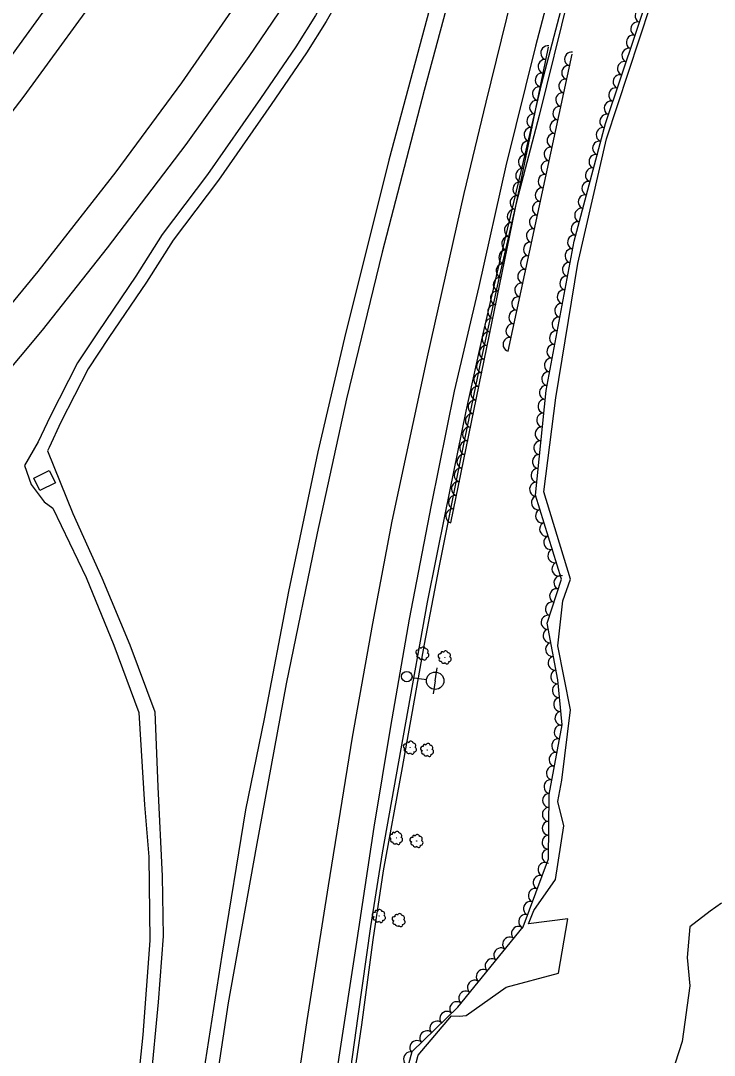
# Model space of a CAD drawing. Extents: x 1722896 to 1754269, y 648279 to 666297.
# Drawn here: x 1725742.2 to 1725941.8, y 664887.9 to 665185.5 of the extents above; entities that cross this region are included whole.
import ezdxf

# ---------------------------------------------------------------- set-up
doc = ezdxf.new("R2010")
doc.units = 0
for name, color, linetype in [('DESIGN - CENTERLINE - Proposed', 7, 'Continuous'), ('DESIGN - SCRATCH - User 1', 7, 'Continuous'), ('SURVEY - CENTERLINE - Preliminary', 7, 'Continuous'), ('SURVEY - CENTERLINE - Preliminary Text', 7, 'Continuous'), ('SURVEY - DRAINAGE - Natural Features', 7, 'Continuous'), ('SURVEY - DTM - Breaklines', 7, 'Continuous'), ('SURVEY - VEGETATION - Features with Text', 7, 'Continuous')]:
    doc.layers.add(name, color=color, linetype=linetype)

msp = doc.modelspace()

# ---------------------------------------------------------------- linework, layer by layer
at = {"layer": 'DESIGN - CENTERLINE - Proposed'}
for points in [[(1725833.97, 665199.14), (1725827.08, 665186.97), (1725821.39, 665177.99), (1725811.22, 665163.13), (1725796.02, 665141.28), (1725783, 665124.03), (1725775.38, 665112.01), (1725764.53, 665096.02), (1725758.6, 665087.07), (1725750.73, 665071.69), (1725747.31, 665064.39)], [(1725837.07, 665197.45), (1725830.17, 665185.29), (1725824.48, 665176.31), (1725814.31, 665161.45), (1725799.12, 665139.6), (1725786.09, 665122.35), (1725778.47, 665110.32), (1725767.63, 665094.34), (1725761.7, 665085.39), (1725753.83, 665070.01), (1725750.4, 665062.71)], [(1725747.31, 665064.39), (1725743.38, 665057.59), (1725745.28, 665052.13), (1725748.96, 665047.11), (1725751.51, 665045.26), (1725761.12, 665025.35), (1725769.07, 665005.9), (1725776.25, 664986.5), (1725777.84, 664959.97), (1725779.07, 664944.97), (1725779.42, 664920.89), (1725777.39, 664893.75), (1725773.9, 664860.43)], [(1725750.4, 665062.71), (1725749.96, 665061.76), (1725757.21, 665043.79), (1725765.57, 665025.27), (1725773.68, 665005.95), (1725780.88, 664986.72), (1725781.69, 664965.17), (1725782.96, 664939.39), (1725783.25, 664922.19), (1725781.84, 664903.17), (1725779.61, 664880.01)]]:
    msp.add_lwpolyline(points, dxfattribs=at)
at = {"layer": 'DESIGN - SCRATCH - User 1'}
for points in [[(1726012.44, 665537.33), (1726002.38, 665511.12), (1725992.44, 665486.79), (1725983.29, 665463.08), (1725972.66, 665435.58), (1725960.82, 665405.5), (1725949.79, 665376.77), (1725940.2, 665349.64), (1725931.18, 665322.12), (1725923.35, 665298.61), (1725914.47, 665268.65), (1725906.02, 665238.03), (1725898, 665207.41), (1725890.33, 665178.21), (1725881.8, 665143.8), (1725874.04, 665109.07), (1725866.96, 665078.91), (1725860.32, 665046.15), (1725854.02, 665013.34), (1725848.65, 664982.48), (1725843.84, 664953.56), (1725838.72, 664919.23), (1725833.98, 664888.57), (1725827.92, 664848.71)], [(1725899.94, 665192.87), (1725891.39, 665158.24), (1725884.78, 665133.02), (1725880.04, 665112.22), (1725874.33, 665086.38), (1725868.76, 665059.51), (1725862.59, 665028.23), (1725858.38, 665006.21), (1725851.97, 664970.66), (1725846.55, 664940.99), (1725843.61, 664921.08), (1725840.3, 664896.68), (1725836.54, 664871.33)], [(1725837.27, 664884.04), (1725839.37, 664899.14), (1725842.99, 664924.95), (1725846.3, 664946.13), (1725849.06, 664961.1), (1725853.1, 664983.54), (1725859.3, 665018.23), (1725864.47, 665043.9), (1725870.38, 665073.15), (1725875.29, 665095.43), (1725880.58, 665118.23), (1725886.24, 665142.1), (1725892.22, 665167.55), (1725898.74, 665192.52)]]:
    msp.add_lwpolyline(points, dxfattribs=at)
at = {"layer": 'SURVEY - CENTERLINE - Preliminary'}
for points in [[(1725850.76, 664865.35), (1725856.58, 664887.96), (1725866.24, 664899.26), (1725868.52, 664899.19), (1725870.4, 664899.37), (1725881.92, 664907.46), (1725897.01, 664911.49), (1725899.64, 664927.11), (1725888.34, 664925.68), (1725889.9, 664929.53), (1725896.13, 664938.51), (1725898.54, 664953.95), (1725896.84, 664960.9), (1725897.95, 664967.09), (1725900.45, 664987.29), (1725896.8, 665005.7), (1725898.25, 665018.62), (1725900.44, 665024.91), (1725892.75, 665049.96), (1725896.18, 665077.03), (1725902.57, 665115.65), (1725910.79, 665151.49), (1725923.5, 665189.92)], [(1725943.89, 664931.64), (1725940.61, 664929.32), (1725934.78, 664924.85), (1725933.98, 664916), (1725934.74, 664907.89), (1725932.58, 664891.88), (1725926.4, 664872.93)]]:
    msp.add_lwpolyline(points, dxfattribs=at)
at = {"layer": 'SURVEY - CENTERLINE - Preliminary Text'}
for points in [[(1725940.46, 665564.73), (1725926.34, 665528.35), (1725913.8, 665498.16), (1725894.31, 665454.63), (1725871.88, 665405.06), (1725847.48, 665352.74), (1725831.16, 665320.24), (1725798.48, 665263.38), (1725773.12, 665222.85), (1725761.45, 665205.83), (1725737.78, 665172.96), (1725708.53, 665135.59), (1725685.68, 665109.38)], [(1725986.12, 665547.91), (1725980.47, 665533.74), (1725973.77, 665515.81), (1725958.73, 665476.09), (1725942.07, 665430.96), (1725928.32, 665393), (1725915.21, 665355.46), (1725902.51, 665317.35), (1725891.38, 665281.39), (1725880.34, 665244.17), (1725870.53, 665210.71), (1725858.34, 665165.44), (1725846.29, 665118.97), (1725835.99, 665076.69), (1725827.56, 665038.12), (1725818.64, 664994.8), (1725810, 664947.78), (1725801.9, 664902.98), (1725794.09, 664850.95)], [(1725998.71, 665543.36), (1725984.04, 665505.2), (1725970.9, 665468.78), (1725955.15, 665424.53), (1725940.93, 665383.54), (1725926.92, 665341.85), (1725912.88, 665298.87), (1725899.51, 665252.94), (1725886.48, 665204.23), (1725876.06, 665162.07), (1725869.79, 665135.83), (1725859.22, 665088.82), (1725849.04, 665041.56), (1725843.45, 665012.1), (1725837.66, 664979.41), (1725830.68, 664936.62), (1725824.54, 664897.87), (1725817.95, 664853.26)], [(1725980.47, 665533.74), (1725973.84, 665519.84), (1725959.99, 665487.98), (1725943.56, 665450.34), (1725928.18, 665416.19), (1725918.11, 665394.46), (1725907.78, 665372.58), (1725893.59, 665343.87), (1725884.36, 665325.37), (1725870.73, 665299.67), (1725849.82, 665262.22), (1725828.79, 665227.65), (1725809.49, 665198.04), (1725788.56, 665167.62), (1725769.67, 665142.06), (1725747.22, 665113.33), (1725723.66, 665084.93), (1725703.5, 665062.06), (1725681.13, 665038.04), (1725655.14, 665011.45)], [(1725914.44, 665471.86), (1725906.26, 665453.5), (1725893.92, 665425.76), (1725877.72, 665390.84), (1725865.04, 665364.67), (1725849.52, 665334), (1725838.53, 665313.41), (1725824.11, 665287.5), (1725811.89, 665266.94), (1725799.3, 665245.6), (1725781.69, 665218.24), (1725768.19, 665198.21), (1725743.17, 665163.78), (1725728.71, 665144.97), (1725710.19, 665121.99), (1725689.91, 665098.25), (1725676.72, 665083.28)], [(1725890.23, 665292.4), (1725881.97, 665295.57), (1725870.68, 665276.25), (1725855.6, 665249.77), (1725840.14, 665223.32), (1725828.37, 665205.51), (1725807.9, 665175.22), (1725789.73, 665149.92), (1725767.15, 665120.18), (1725748.47, 665096.51), (1725729.35, 665073.72), (1725708.41, 665049.99), (1725690.02, 665030.74), (1725667.79, 665008.05), (1725649.97, 664989.97)], [(1725890.23, 665292.4), (1725878.34, 665254.31), (1725871.83, 665231.32), (1725860.52, 665191.36), (1725848.21, 665145.39), (1725835.4, 665094.29), (1725827.75, 665061.46), (1725819.28, 665021.27), (1725812.28, 664984.65), (1725806.96, 664958.51), (1725800.13, 664916.69), (1725794.82, 664882.93)]]:
    msp.add_lwpolyline(points, dxfattribs=at)
at = {"layer": 'SURVEY - DRAINAGE - Natural Features'}
msp.add_line((1725749.14, 665053.25), (1725749.14, 665053.25), dxfattribs=at)
msp.add_lwpolyline([(1725750.48, 665056.16), (1725752.27, 665052.59), (1725747.8, 665050.34), (1725746.01, 665053.92), (1725750.48, 665056.16)], dxfattribs=at)
at = {"layer": 'SURVEY - DTM - Breaklines'}
for p, q in [((1725861.5, 664995.63), (1725862.05, 664999.34)), ((1725854.82, 664996.62), (1725859.02, 664996)), ((1725861.5, 664995.63), (1725860.95, 664991.92))]:
    msp.add_line(p, q, dxfattribs=at)
for centre, radius in [((1725853.34, 664996.84), 1.5), ((1725861.5, 664995.63), 2.5)]:
    msp.add_circle(centre, radius, dxfattribs=at)
at = {"layer": 'SURVEY - VEGETATION - Features with Text'}
for points in [[(1725848.71, 664866.31), (1725854.84, 664888.96), (1725868.02, 664901.79), (1725886.81, 664924.81), (1725894.11, 664944.45), (1725894.28, 664962.96), (1725898.03, 664982.95), (1725896.79, 664995.94), (1725893.76, 665012.16), (1725897.88, 665024.91), (1725890.39, 665049.07), (1725893.44, 665079.1), (1725901.54, 665122.09), (1725910.55, 665155.93), (1725919.36, 665182.25), (1725929.08, 665211.81)], [(1725866.04, 665041.1), (1725894.11, 665177.86)], [(1725882.49, 665090.46), (1725900.91, 665175.85)]]:
    msp.add_lwpolyline(points, dxfattribs=at)
for centre in [(1725857.88, 665003.48), (1725864.3, 665002.37), (1725854.31, 664976.39), (1725859.24, 664975.74), (1725850.32, 664950.43), (1725856.18, 664949.54), (1725845.36, 664927.96), (1725851.06, 664926.77)]:
    msp.add_circle(centre, 0.022, dxfattribs=at)
for centre, radius, start, end in [((1725858.08, 665004.72), 0.631, 8.2566, 165.0455), ((1725856.51, 665003.86), 0.629, 70.3934, 263.8131), ((1725856.63, 665002.8), 0.479, 113.0121, 290.3312), ((1725857.1, 665004.67), 0.433, 30.3727, 209.1184), ((1725857.47, 665002.45), 0.679, 188.2991, 315.1448), ((1725858.77, 665004.1), 0.719, 317.3093, 94.8335), ((1725858.99, 665002.97), 0.714, 268.2051, 64.0436), ((1725862.94, 665002.75), 0.629, 70.3934, 263.8131), ((1725863.53, 665003.56), 0.433, 30.3727, 209.1184), ((1725864.51, 665003.61), 0.631, 8.2566, 165.0455), ((1725865.2, 665002.99), 0.719, 317.3093, 94.8335), ((1725865.41, 665001.86), 0.714, 268.2051, 64.0436), ((1725858.45, 665002.13), 0.527, 198.458, 13.4583), ((1725863.06, 665001.69), 0.479, 113.0121, 290.3312), ((1725863.9, 665001.33), 0.679, 188.2991, 315.1448), ((1725864.88, 665001.02), 0.527, 198.458, 13.4583), ((1725852.95, 664976.77), 0.629, 70.3934, 263.8131), ((1725853.07, 664975.71), 0.479, 113.0121, 290.3312), ((1725853.54, 664977.58), 0.433, 30.3727, 209.1184), ((1725854.52, 664977.63), 0.631, 8.2566, 165.0455), ((1725855.21, 664977.01), 0.719, 317.3093, 94.8335), ((1725855.42, 664975.88), 0.714, 268.2051, 64.0436), ((1725857.88, 664976.13), 0.629, 70.3934, 263.8131), ((1725857.99, 664975.06), 0.479, 113.0121, 290.3312), ((1725858.46, 664976.93), 0.433, 30.3727, 209.1184), ((1725859.45, 664976.99), 0.631, 8.2566, 165.0455), ((1725860.13, 664976.36), 0.719, 317.3093, 94.8335), ((1725860.35, 664975.23), 0.714, 268.2051, 64.0436), ((1725853.91, 664975.36), 0.679, 188.2991, 315.1448), ((1725854.89, 664975.04), 0.527, 198.458, 13.4583), ((1725858.83, 664974.71), 0.679, 188.2991, 315.1448), ((1725859.81, 664974.4), 0.527, 198.458, 13.4583), ((1725849.54, 664951.62), 0.433, 30.3727, 209.1184), ((1725850.52, 664951.67), 0.631, 8.2566, 165.0455), ((1725851.21, 664951.05), 0.719, 317.3093, 94.8335), ((1725848.95, 664950.81), 0.629, 70.3934, 263.8131), ((1725849.07, 664949.75), 0.479, 113.0121, 290.3312), ((1725849.91, 664949.4), 0.679, 188.2991, 315.1448), ((1725850.89, 664949.08), 0.527, 198.458, 13.4583), ((1725851.43, 664949.92), 0.714, 268.2051, 64.0436), ((1725854.82, 664949.92), 0.629, 70.3934, 263.8131), ((1725854.94, 664948.86), 0.479, 113.0121, 290.3312), ((1725855.41, 664950.73), 0.433, 30.3727, 209.1184), ((1725856.39, 664950.78), 0.631, 8.2566, 165.0455), ((1725857.08, 664950.16), 0.719, 317.3093, 94.8335), ((1725857.29, 664949.03), 0.714, 268.2051, 64.0436), ((1725855.78, 664948.51), 0.679, 188.2991, 315.1448), ((1725856.76, 664948.19), 0.527, 198.458, 13.4583), ((1725844, 664928.34), 0.629, 70.3934, 263.8131), ((1725844.59, 664929.14), 0.433, 30.3727, 209.1184), ((1725845.57, 664929.2), 0.631, 8.2566, 165.0455), ((1725846.26, 664928.58), 0.719, 317.3093, 94.8335), ((1725846.47, 664927.45), 0.714, 268.2051, 64.0436), ((1725850.28, 664927.96), 0.433, 30.3727, 209.1184), ((1725851.27, 664928.02), 0.631, 8.2566, 165.0455), ((1725851.95, 664927.39), 0.719, 317.3093, 94.8335), ((1725844.12, 664927.27), 0.479, 113.0121, 290.3312), ((1725844.96, 664926.92), 0.679, 188.2991, 315.1448), ((1725845.94, 664926.61), 0.527, 198.458, 13.4583), ((1725849.7, 664927.16), 0.629, 70.3934, 263.8131), ((1725849.81, 664926.09), 0.479, 113.0121, 290.3312), ((1725850.65, 664925.74), 0.679, 188.2991, 315.1448), ((1725851.63, 664925.43), 0.527, 198.458, 13.4583), ((1725852.17, 664926.26), 0.714, 268.2051, 64.0436)]:
    msp.add_arc(centre, radius, start, end, dxfattribs=at)
for centre, major_axis in [((1725920.91, 665186.96), (0.62, 1.9)), ((1725919.66, 665183.16), (0.62, 1.9)), ((1725918.4, 665179.37), (0.63, 1.9)), ((1725893.79, 665176.28), (0.4, 1.96)), ((1725900.63, 665174.52), (0.42, 1.95)), ((1725917.13, 665175.58), (0.63, 1.9)), ((1725892.99, 665172.36), (0.4, 1.96)), ((1725899.78, 665170.61), (0.42, 1.95)), ((1725915.86, 665171.78), (0.63, 1.9)), ((1725892.18, 665168.44), (0.4, 1.96)), ((1725914.59, 665167.99), (0.63, 1.9)), ((1725891.38, 665164.52), (0.4, 1.96)), ((1725898.94, 665166.7), (0.42, 1.95)), ((1725913.32, 665164.2), (0.63, 1.9)), ((1725898.1, 665162.79), (0.42, 1.95)), ((1725890.57, 665160.6), (0.4, 1.96)), ((1725897.25, 665158.88), (0.42, 1.95)), ((1725912.05, 665160.4), (0.63, 1.9)), ((1725889.77, 665156.69), (0.4, 1.96)), ((1725896.41, 665154.97), (0.42, 1.95)), ((1725910.78, 665156.61), (0.63, 1.9)), ((1725888.96, 665152.77), (0.4, 1.96)), ((1725909.7, 665152.76), (0.51, 1.93)), ((1725895.56, 665151.06), (0.42, 1.95)), ((1725908.68, 665148.89), (0.51, 1.93)), ((1725888.16, 665148.85), (0.4, 1.96)), ((1725894.72, 665147.15), (0.42, 1.95)), ((1725887.36, 665144.93), (0.4, 1.96)), ((1725893.88, 665143.24), (0.42, 1.95)), ((1725907.65, 665145.03), (0.51, 1.93)), ((1725886.55, 665141.01), (0.4, 1.96)), ((1725906.62, 665141.16), (0.51, 1.93)), ((1725885.75, 665137.09), (0.4, 1.96)), ((1725893.03, 665139.33), (0.42, 1.95)), ((1725905.59, 665137.3), (0.51, 1.93)), ((1725892.19, 665135.42), (0.42, 1.95)), ((1725884.94, 665133.18), (0.4, 1.96)), ((1725891.34, 665131.51), (0.42, 1.95)), ((1725904.56, 665133.43), (0.51, 1.93)), ((1725884.14, 665129.26), (0.4, 1.96)), ((1725903.53, 665129.57), (0.51, 1.93)), ((1725883.33, 665125.34), (0.4, 1.96)), ((1725890.5, 665127.6), (0.42, 1.95)), ((1725902.5, 665125.7), (0.51, 1.93)), ((1725889.66, 665123.69), (0.42, 1.95)), ((1725882.53, 665121.42), (0.4, 1.96)), ((1725888.81, 665119.78), (0.42, 1.95)), ((1725901.49, 665121.83), (0.37, 1.97)), ((1725881.73, 665117.5), (0.4, 1.96)), ((1725900.75, 665117.9), (0.37, 1.97)), ((1725880.92, 665113.58), (0.4, 1.96)), ((1725887.97, 665115.87), (0.42, 1.95)), ((1725900.01, 665113.97), (0.37, 1.97)), ((1725887.13, 665111.96), (0.42, 1.95)), ((1725880.12, 665109.67), (0.4, 1.96)), ((1725886.28, 665108.05), (0.42, 1.95)), ((1725899.27, 665110.04), (0.37, 1.97)), ((1725879.31, 665105.75), (0.4, 1.96)), ((1725898.53, 665106.11), (0.37, 1.97)), ((1725878.51, 665101.83), (0.4, 1.96)), ((1725885.44, 665104.14), (0.42, 1.95)), ((1725897.79, 665102.18), (0.37, 1.97)), ((1725884.59, 665100.23), (0.42, 1.95)), ((1725877.7, 665097.91), (0.4, 1.96)), ((1725883.75, 665096.32), (0.42, 1.95)), ((1725897.05, 665098.25), (0.37, 1.97)), ((1725876.9, 665093.99), (0.4, 1.96)), ((1725882.91, 665092.41), (0.42, 1.95)), ((1725896.3, 665094.32), (0.37, 1.97)), ((1725876.1, 665090.07), (0.4, 1.96)), ((1725895.56, 665090.39), (0.37, 1.97)), ((1725894.82, 665086.45), (0.37, 1.97)), ((1725875.29, 665086.16), (0.4, 1.96)), ((1725874.49, 665082.24), (0.4, 1.96)), ((1725894.08, 665082.52), (0.37, 1.97)), ((1725873.68, 665078.32), (0.4, 1.96)), ((1725893.38, 665078.59), (0.2, 1.99)), ((1725892.98, 665074.61), (0.2, 1.99)), ((1725872.88, 665074.4), (0.4, 1.96)), ((1725872.07, 665070.48), (0.4, 1.96)), ((1725892.58, 665070.63), (0.2, 1.99)), ((1725871.27, 665066.56), (0.4, 1.96)), ((1725892.17, 665066.65), (0.2, 1.99)), ((1725870.47, 665062.65), (0.4, 1.96)), ((1725891.77, 665062.67), (0.2, 1.99)), ((1725869.66, 665058.73), (0.4, 1.96)), ((1725891.37, 665058.69), (0.2, 1.99)), ((1725868.86, 665054.81), (0.4, 1.96)), ((1725890.96, 665054.71), (0.2, 1.99)), ((1725868.05, 665050.89), (0.4, 1.96)), ((1725890.56, 665050.73), (0.2, 1.99)), ((1725867.25, 665046.97), (0.4, 1.96)), ((1725891.08, 665046.84), (-0.59, 1.91)), ((1725866.44, 665043.06), (0.4, 1.96)), ((1725892.27, 665043.02), (-0.59, 1.91)), ((1725893.45, 665039.2), (-0.59, 1.91)), ((1725894.64, 665035.38), (-0.59, 1.91)), ((1725895.82, 665031.56), (-0.59, 1.91)), ((1725897, 665027.74), (-0.59, 1.91)), ((1725897.56, 665023.92), (0.62, 1.9)), ((1725896.33, 665020.12), (0.62, 1.9)), ((1725895.1, 665016.31), (0.62, 1.9)), ((1725893.87, 665012.5), (0.62, 1.9)), ((1725894.43, 665008.58), (-0.37, 1.97)), ((1725895.16, 665004.65), (-0.37, 1.97)), ((1725895.9, 665000.72), (-0.37, 1.97)), ((1725896.63, 664996.79), (-0.37, 1.97)), ((1725897.09, 664992.82), (-0.19, 1.99)), ((1725897.47, 664988.83), (-0.19, 1.99)), ((1725897.85, 664984.85), (-0.19, 1.99)), ((1725897.64, 664980.9), (0.37, 1.97)), ((1725896.91, 664976.96), (0.37, 1.97)), ((1725896.17, 664973.03), (0.37, 1.97)), ((1725895.43, 664969.1), (0.37, 1.97)), ((1725894.7, 664965.17), (0.37, 1.97)), ((1725894.27, 664961.21), (0.02, 2)), ((1725894.23, 664957.21), (0.02, 2)), ((1725894.19, 664953.21), (0.02, 2)), ((1725894.15, 664949.21), (0.02, 2)), ((1725894.12, 664945.21), (0.02, 2)), ((1725892.98, 664941.41), (0.7, 1.87)), ((1725891.59, 664937.66), (0.7, 1.87)), ((1725890.19, 664933.91), (0.7, 1.87)), ((1725888.8, 664930.16), (0.7, 1.87)), ((1725887.41, 664926.41), (0.7, 1.87)), ((1725885.36, 664923.04), (1.26, 1.55)), ((1725882.84, 664919.94), (1.26, 1.55)), ((1725880.31, 664916.84), (1.26, 1.55)), ((1725877.78, 664913.74), (1.26, 1.55)), ((1725875.25, 664910.64), (1.26, 1.55)), ((1725872.72, 664907.54), (1.26, 1.55)), ((1725870.19, 664904.44), (1.26, 1.55)), ((1725867.61, 664901.39), (1.43, 1.39)), ((1725864.75, 664898.6), (1.43, 1.39)), ((1725859.01, 664893.02), (1.43, 1.39)), ((1725861.88, 664895.81), (1.43, 1.39)), ((1725856.14, 664890.23), (1.43, 1.39)), ((1725854.27, 664886.86), (0.52, 1.93))]:
    msp.add_ellipse(centre, major_axis=major_axis, ratio=0.940188, start_param=0, end_param=3.141593, dxfattribs=at)

doc.saveas('drawing.dxf')
